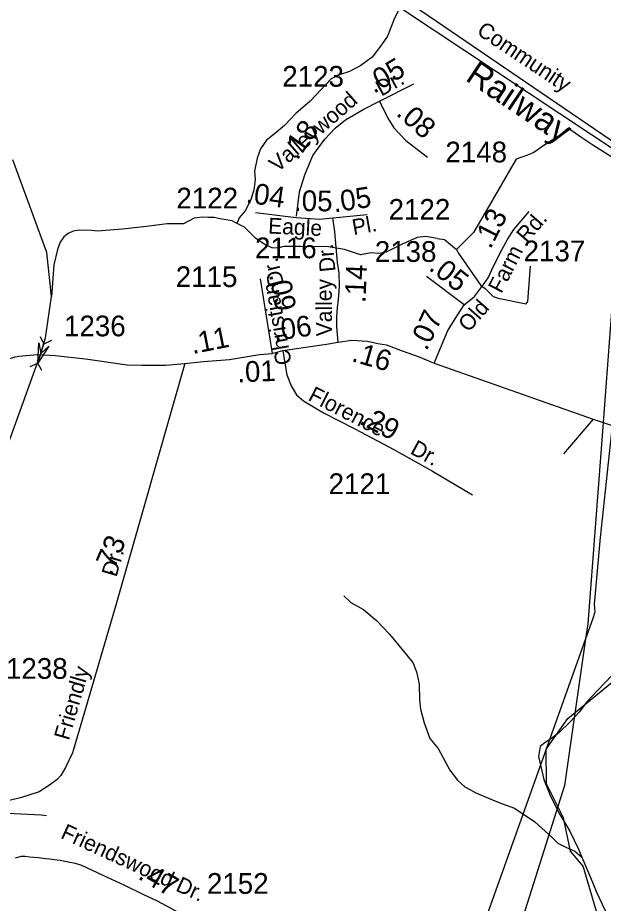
# Model space of a CAD drawing. Extents: x 2206922 to 2357709, y 510027 to 673830.
# Drawn here: x 2271615 to 2275145, y 604340 to 609677 of the extents above; entities that cross this region are included whole.
import ezdxf

# ---------------------------------------------------------------- set-up
doc = ezdxf.new("R2010")
doc.units = 0
for name, color, linetype in [('Exist Boundary Political Urban Extension UEB', 7, 'Continuous'), ('Exist Hydrographic Creek Single Shore', 7, 'Continuous'), ('Exist Hydrographic Misc Water Feature', 7, 'Continuous'), ('Exist Railroad Mainline', 7, 'Continuous'), ('Exist Railroad Mainline Label', 7, 'Continuous'), ('Exist Road Non-System Type 51', 7, 'Continuous'), ('Exist Road Secondary Mileage Hundredths English Label', 7, 'Continuous'), ('Exist Road Secondary Structure Pipe Attributed CELL', 7, 'Continuous'), ('Exist Road Secondary Structure Pipe CELL', 7, 'Continuous'), ('Exist Road Secondary Type 51 Attributed', 7, 'Continuous'), ('Exist Road Secondary Type 51 Label', 7, 'Continuous'), ('Exist Road Secondary Type 51 Number Label', 7, 'Continuous'), ('Exist Utilities Electrical Transmission Line', 7, 'Continuous')]:
    doc.layers.add(name, color=color, linetype=linetype)

msp = doc.modelspace()

# ---------------------------------------------------------------- linework, layer by layer
at = {"layer": 'Exist Boundary Political Urban Extension UEB'}
msp.add_line((2275266.2, 608845.4), (2275143.8, 607237.3), dxfattribs=at)
for points in [[(2275143.8, 607237.3), (2275051.5, 606024), (2275038.5, 605933.5)], [(2275038.5, 605933.5), (2274912.2, 605049), (2274612.6, 604103.2)]]:
    msp.add_lwpolyline(points, dxfattribs=at)
at = {"layer": 'Exist Hydrographic Creek Single Shore'}
for points in [[(2271559.6, 607112.8), (2271754.2, 607653), (2271782.8, 607748), (2271818.6, 607996.3), (2271790.5, 608262.5), (2271585.4, 608821)], [(2275482.5, 602914), (2275367.6, 603398.5), (2275023.5, 604563.1), (2274947.7, 604653.2), (2274904.6, 604854.2), (2274802.5, 605059.5), (2274800.7, 605269.5), (2274932.5, 605453.7), (2275188.6, 605665), (2275493.5, 605990.1), (2275598.7, 606128.4), (2275699.6, 606261.3), (2275813.6, 606485.4), (2275951.6, 606863), (2276114.1, 607114.1), (2276154, 607168.5), (2276008.9, 607270.2), (2276088.7, 607411.7), (2276204.8, 607593.2), (2276424.7, 607906.1)]]:
    msp.add_lwpolyline(points, dxfattribs=at)
at = {"layer": 'Exist Hydrographic Misc Water Feature'}
for points in [[(2273908.1, 609717.3), (2273886.5, 609675.1), (2273843.5, 609564.8), (2273808, 609512.6), (2273751, 609440), (2273683.3, 609389.4), (2273615.7, 609352.9), (2273551.9, 609332.2), (2273504.5, 609307.7), (2273377.8, 609174.7), (2273292.3, 609099.9), (2273223.2, 609027.2), (2273161.3, 608974.5), (2273115.7, 608938.4), (2273078, 608886.1), (2273058.9, 608829.7), (2273043.4, 608751.8), (2273046.2, 608701.9), (2273038.8, 608637.7), (2273017.5, 608575.6), (2272985.9, 608513.1), (2272950.3, 608471), (2272940.4, 608444.9), (2272930.4, 608440.7)], [(2275804.9, 608324.2), (2275772.6, 608375.4), (2275748.6, 608413), (2275735.3, 608433.4), (2275724.7, 608460.9), (2275663.1, 608515.7), (2275496.2, 608633.4), (2275386.9, 608717.8), (2275229.8, 608816.1), (2275082.8, 608908.8), (2275017, 608952), (2274956.3, 608995.6), (2274931.3, 609008.4), (2274886.9, 608970.8), (2274787.7, 608905.8), (2274726.1, 608864.7), (2274688.5, 608847.6), (2274620.1, 608823.6), (2274585.7, 608766.1)], [(2274585.7, 608766.1), (2274459.4, 608546.5), (2274363.7, 608382.2), (2274261.1, 608279.6)], [(2272930.4, 608440.7), (2272908.6, 608452.5), (2272834.8, 608465.7), (2272798.7, 608473.6), (2272764.5, 608473), (2272728.8, 608474.8), (2272678.8, 608468.1), (2272614.6, 608435.6), (2272515.1, 608434.8), (2272391.1, 608417.8), (2272247.5, 608402.5), (2272093.3, 608390.9), (2272061.6, 608394.5), (2271985.3, 608395.8), (2271949.4, 608391.5), (2271919.9, 608377.3), (2271893.8, 608356.9), (2271870.3, 608324.7), (2271854.9, 608280.8), (2271833.5, 608188.3), (2271818.6, 607996.3)], [(2274143, 608347.3), (2274075.2, 608357.8), (2274023.1, 608352.5), (2273929.4, 608310.8), (2273835.6, 608263.9), (2273792.3, 608256.5), (2273745.6, 608259.9), (2273681.5, 608247.8), (2273584.6, 608280.7), (2273489.4, 608296.3), (2273322, 608298.6), (2273219.9, 608297.4), (2273180.3, 608287.1), (2273148.3, 608289.1), (2273107.7, 608308.6), (2273047.7, 608348.1), (2273019.6, 608375.8), (2272982.7, 608415.4), (2272946.6, 608433), (2272930.4, 608440.7)], [(2274143, 608347.3), (2274187.5, 608339.5), (2274261.1, 608279.6), (2274269.6, 608260.8), (2274406.4, 608062.3), (2274433.8, 608045.2), (2274481.6, 607997.3), (2274512.4, 607987), (2274680, 607952.8), (2274690.2, 607966.5), (2274707.3, 608178.7)], [(2273581.6, 606192), (2273624.1, 606152.4), (2273700.3, 606111.2), (2273778.9, 606043.9), (2273855.6, 605960.9), (2273997.3, 605790.3), (2274019.8, 605734.3), (2274034.4, 605660.6), (2274036.8, 605566.6), (2274043.8, 605510.8), (2274064.7, 605427), (2274099.2, 605333.3), (2274149.8, 605271.8), (2274221, 605142.6), (2274265.5, 605081.2), (2274310.4, 605041.6), (2274344, 605024), (2274372.5, 605008.3), (2274466.6, 604967), (2274531, 604941.8), (2274611, 604912.3), (2274733.6, 604831.8), (2274836.3, 604736.8), (2274870.8, 604702.8), (2274919.2, 604677.3), (2274973.5, 604654.1), (2275015.5, 604618.6)], [(2275490.2, 605996.1), (2275433.2, 605929.6), (2275383.4, 605883.2), (2275329.9, 605840.5), (2275276.6, 605790.2), (2275199.1, 605715.5), (2275112.1, 605624.8), (2275044.9, 605552.2), (2275001.6, 605493.8), (2274946, 605433.2), (2274876.7, 605366.7), (2274832.6, 605332.3), (2274795.1, 605308), (2274765.4, 605285.7), (2274754.3, 605223.7), (2274787.3, 605086.1), (2274824, 604994.6), (2274877.1, 604884.8), (2274944.2, 604773.7), (2274995, 604666.3), (2275015.5, 604618.6)], [(2275015.5, 604618.6), (2275069.1, 604495), (2275103.7, 604407.4), (2275156.6, 604296), (2275185.1, 604220.4), (2275218.1, 604144.4), (2275232.3, 604104.6)]]:
    msp.add_lwpolyline(points, dxfattribs=at)
at = {"layer": 'Exist Railroad Mainline'}
msp.add_lwpolyline([(2277075.8, 607647), (2275362.6, 608781.5), (2275266.2, 608845.4), (2273928.2, 609731.4), (2272391.5, 610753.3), (2270229, 612191.5), (2265356.3, 615416.5), (2265047.6, 615620.9), (2265047, 615621.2)], dxfattribs=at)
at = {"layer": 'Exist Road Non-System Type 51'}
msp.add_line((2275085.3, 607256.8), (2274904.9, 607047.9), dxfattribs=at)
msp.add_lwpolyline([(2271789, 604866.7), (2271757, 604871.5), (2271593, 604880), (2271393.1, 604892), (2271335.1, 604899.6), (2271289.4, 604909)], dxfattribs=at)
at = {"layer": 'Exist Road Secondary Structure Pipe Attributed CELL'}
msp.add_lwpolyline([(2271801.7, 607697.4), (2271735.5, 607595), (2271741.7, 607716.8), (2271754.2, 607653)], close=True, dxfattribs=at)
at = {"layer": 'Exist Road Secondary Structure Pipe CELL'}
for p, q in [((2271749.2, 607755.2), (2271773.2, 607710.5)), ((2271819.2, 607732), (2271773.2, 607710.5)), ((2271735.2, 607595.6), (2271773.2, 607710.5)), ((2271689.3, 607574.1), (2271735.2, 607595.6)), ((2271759.3, 607550.9), (2271735.2, 607595.6))]:
    msp.add_line(p, q, dxfattribs=at)
at = {"layer": 'Exist Road Secondary Type 51 Attributed'}
for p, q in [((2273048.2, 608502.9), (2273293.2, 608473)), ((2273514.8, 608469.9), (2273721, 608491.5)), ((2273150.4, 607653), (2273079.5, 608103.3)), ((2274306.8, 607947.4), (2274079.1, 608117.2)), ((2273156.5, 607656), (2273212.8, 607671.9))]:
    msp.add_line(p, q, dxfattribs=at)
for points in [[(2277096.7, 607707.3), (2275318.8, 608849.9), (2273590.4, 610029), (2272510.7, 610753.3), (2271787.3, 611238.6), (2271619.8, 611340.2), (2271528.9, 611405.5)], [(2273795.5, 609174), (2274002.5, 609277.5)], [(2273296, 608480), (2273313, 608627.7), (2273345.1, 608730.2), (2273394.2, 608846.4), (2273465.6, 608944.7), (2273528.1, 609011.7), (2273590.6, 609060.8), (2273697.8, 609123.4), (2273795.5, 609174)], [(2273795.5, 609174), (2273846.3, 609072.2), (2273882.2, 609012.3), (2273954.2, 608937.1), (2274086, 608835.8)], [(2273293.2, 608473), (2273433.4, 608462), (2273514.8, 608469.9)], [(2273547.5, 607721.1), (2273539, 607813.8), (2273539, 607877), (2273543.4, 607928.7), (2273548.8, 607980.7), (2273553.8, 608027.3), (2273554.8, 608061.1), (2273553.8, 608138.4), (2273543.3, 608202.1), (2273526, 608386.9), (2273514.8, 608469.9)], [(2274306.8, 607947.4), (2274369.3, 607996.6), (2274422.9, 608068.1), (2274451.1, 608109.4), (2274483.6, 608179.8), (2274536, 608282), (2274567.4, 608339.6), (2274606.7, 608399.9), (2274698.3, 608509.9)], [(2274125.2, 607595.5), (2274208.5, 607791.1), (2274266.6, 607884.9), (2274306.8, 607947.4)], [(2273212.8, 607671.9), (2273475.8, 607709.2), (2273547.5, 607721.1)], [(2273547.5, 607721.1), (2273628.4, 607733.1), (2273723.2, 607727.7), (2273786.9, 607713.5), (2273838.1, 607704.8), (2273932.9, 607668.9), (2274029.9, 607635.1), (2274125.2, 607595.5)], [(2273212.8, 607671.9), (2273224, 607606.8), (2273237.4, 607523.8), (2273264.3, 607458.7), (2273295.7, 607404.9), (2273338.4, 607369), (2273459.4, 607294.9), (2273647.8, 607198.5), (2273883.3, 607075), (2274116.5, 606944.9), (2274356.5, 606801.3)], [(2270360, 607343.7), (2270532.2, 607373.4), (2270677.8, 607404.1), (2270782.7, 607418.7), (2270965.7, 607449.1), (2271117.4, 607477.9), (2271231.2, 607494.3), (2271302.7, 607512.9), (2271377.6, 607546.2), (2271441.9, 607574.7), (2271521.1, 607612.1), (2271580.9, 607627), (2271598.9, 607633), (2271621.3, 607637.5), (2271666.1, 607642), (2271736.4, 607648), (2271841.1, 607642), (2272023.5, 607621), (2272274.6, 607585.1), (2272364.3, 607582.1), (2272506.4, 607583.6), (2272621.5, 607592.6)], [(2272621.5, 607592.6), (2272732.1, 607604.6), (2272814.3, 607610.6), (2272892.1, 607618), (2273073, 607646.5), (2273150.4, 607653)], [(2272621.5, 607592.6), (2272205.9, 606137.1), (2272014.5, 605486.4), (2271944.2, 605247.1), (2271903.9, 605157.3), (2271875.4, 605110.9), (2271853, 605085.5), (2271807.4, 605052), (2271743.9, 605010.7), (2271631.8, 604974.8), (2271519.6, 604949.4), (2271418, 604926.9), (2271364.1, 604924), (2271289.4, 604909), (2271244.5, 604891), (2271204.2, 604879.1), (2271162.3, 604856.6), (2271096.5, 604811.8), (2270993.1, 604704.4), (2270876.7, 604543.5), (2270847.8, 604500.4)], [(2274125.2, 607595.5), (2275085.3, 607256.8), (2275143.8, 607237.3), (2275198.4, 607219.1), (2275233.3, 607207.4), (2275596.6, 607088.5), (2275914.8, 606983.4), (2276137.4, 606917.7), (2276364, 606843.7), (2276572.4, 606777.7), (2276853.2, 606686.5)], [(2271601.3, 604614), (2271637.8, 604623), (2271660.2, 604624.3), (2271685.1, 604620.5), (2271737.5, 604615.5), (2271782.4, 604609.3), (2271806, 604608), (2271852.2, 604601.8), (2271870.9, 604599.3), (2271918, 604589.4), (2271961.7, 604581.2), (2271999.9, 604570.3), (2272128.2, 604510.2), (2272259.3, 604450.1), (2272373.9, 604392.7), (2272455.8, 604354.5), (2272660.6, 604245.2), (2272829.9, 604166), (2272947.3, 604105.9), (2273023.7, 604064.9), (2273075.6, 604040.3)]]:
    msp.add_lwpolyline(points, dxfattribs=at)
at = {"layer": 'Exist Utilities Electrical Transmission Line'}
msp.add_line((2275038.5, 605933.5), (2274387.3, 604113.2), dxfattribs=at)
msp.add_lwpolyline([(2275198.4, 607219.1), (2275127.5, 606544.4), (2275091.3, 606142.3), (2275093.6, 606094.2), (2275080.2, 606050.1), (2275038.5, 605933.5)], dxfattribs=at)

# ---------------------------------------------------------------- texts
at = {"layer": 'Exist Railroad Mainline Label'}
msp.add_text('Railway', height=150, rotation=326.1892, dxfattribs=at).set_placement((2274307.2, 609303))
at = {"layer": 'Exist Road Secondary Mileage Hundredths English Label'}
for s, rotation, p in [('.05', 30.5937, (2273761.9, 609216.9)), ('.08', 318.4481, (2273891, 609093.2)), ('.18', 53.9919, (2273299.3, 608813.2)), ('.04', 351.864, (2272986.9, 608563.4)), ('.05', 359.3755, (2273280.3, 608512.3)), ('.05', 8.5751, (2273523.1, 608502.9)), ('.13', 62.8626, (2274464.9, 608277.8)), ('.05', 321.4644, (2274087.3, 608161.4)), ('.14', 87.7079, (2273711.4, 607955.5)), ('.09', 281.0386, (2273129.3, 608128.7)), ('.06', 8.445, (2273163.8, 607728.3)), ('.07', 64.5526, (2274080.3, 607664.8)), ('.11', 11.2369, (2272669.3, 607649.4)), ('.16', 343.8475, (2273622.5, 607608.2)), ('.01', 2.1498, (2272940.7, 607479.2)), ('.29', 332.4795, (2273667.5, 607233.6)), ('.73', 67.1152, (2272179.2, 606308.7)), ('.47', 329.8659, (2272334, 604490.8))]:
    msp.add_text(s, height=125, rotation=rotation, dxfattribs=at).set_placement(p)
at = {"layer": 'Exist Road Secondary Type 51 Label'}
for s, rotation, p in [('Community', 326.3362, (2274376.2, 609581.2)), ('Dr.', 28.9239, (2273807.1, 609200.9)), ('Valleywood', 41.1134, (2273181.6, 608740.7)), ('Eagle', 357.2136, (2273123.3, 608376.9)), ('Pl.', 10.1593, (2273639.9, 608366.1)), ('Rd.', 49.1017, (2274684.4, 608314.1)), ('Dr.', 95.4457, (2273531.3, 608148.8)), ('Farm', 62.9826, (2274530.8, 608010.3)), ('Dr.', 104.1996, (2273221.3, 608073.1)), ('Valley', 90.1974, (2273509.4, 607756.8)), ('Christian', 99.9678, (2273267, 607592.3)), ('Old', 48.6378, (2274333, 607776.7)), ('Florence', 332.7783, (2273360.4, 607374.9)), ('Dr.', 331.393, (2273975.4, 607053.3)), ('Dr.', 73.5281, (2272209.6, 606301.6)), ('Friendly', 73.7729, (2271922.9, 605317.5)), ('Friendswood Dr.', 335.3763, (2271868, 604735.9))]:
    msp.add_text(s, height=95, rotation=rotation, dxfattribs=at).set_placement(p)
at = {"layer": 'Exist Road Secondary Type 51 Number Label'}
for s, p in [('2123', (2273209.9, 609261)), ('2148', (2274193.3, 608805)), ('2122', (2272571.5, 608527.2)), ('2122', (2273851, 608459.4)), ('2116', (2273045.7, 608227.3)), ('2138', (2273767.8, 608205.4)), ('2137', (2274664.8, 608208.8)), ('2115', (2272567.6, 608053.7)), ('1236', (2271894, 607756.8)), ('2121', (2273489.4, 606806)), ('1238', (2271544, 605692.7)), ('2152', (2272755.7, 604397))]:
    msp.add_text(s, height=125, dxfattribs=at).set_placement(p)

doc.saveas('drawing.dxf')
